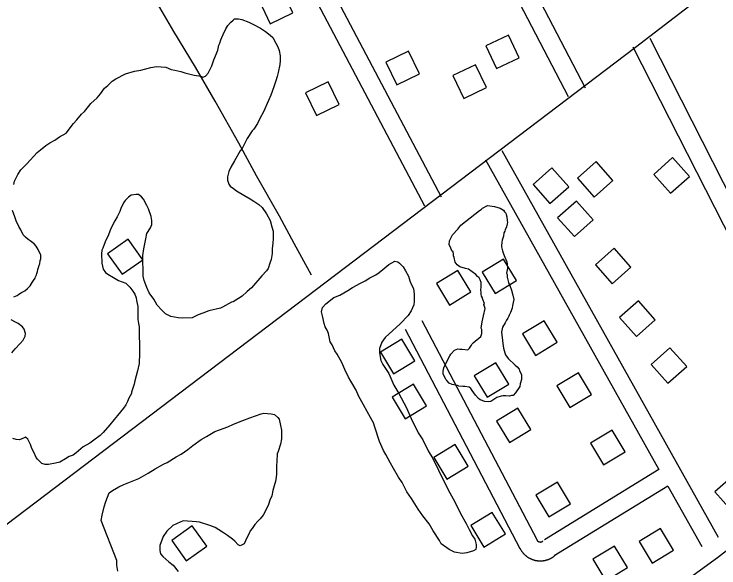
# Model space of a CAD drawing. Extents: x 3540316 to 3578335, y 553172 to 578787.
# Drawn here: x 3552683 to 3553803, y 572059 to 572939 of the extents above; entities that cross this region are included whole.
import ezdxf

# ---------------------------------------------------------------- set-up
doc = ezdxf.new("R2010")
doc.units = 0
for name, color, linetype in [('V-BLDG-OTLN', 7, 'Continuous'), ('V-ROAD-CNTR', 7, 'Continuous'), ('V-SITE-VEGE', 7, 'Continuous'), ('V-TOPO-SHOR', 7, 'Continuous')]:
    doc.layers.add(name, color=color, linetype=linetype)

msp = doc.modelspace()

# ---------------------------------------------------------------- linework, layer by layer
at = {"layer": 'V-BLDG-OTLN'}
for points in [[(3553126, 572940.4), (3553108.7, 572976.5), (3553072.6, 572959.2), (3553089.9, 572923.1)], [(3553485.7, 572869.2), (3553468.4, 572905.3), (3553432.3, 572888), (3553449.6, 572851.9)], [(3553327, 572843.6), (3553309.7, 572879.7), (3553273.7, 572862.4), (3553291, 572826.3)], [(3553433.3, 572822), (3553416, 572858.1), (3553380, 572840.8), (3553397.3, 572804.7)], [(3553199.3, 572795), (3553182, 572831), (3553145.9, 572813.7), (3553163.2, 572777.7)], [(3553726, 572654.1), (3553755.9, 572680.7), (3553729.3, 572710.6), (3553699.4, 572684)], [(3553604.5, 572647.8), (3553634.4, 572674.4), (3553607.9, 572704.3), (3553577.9, 572677.8)], [(3553534.2, 572637.7), (3553564.1, 572664.2), (3553537.6, 572694.1), (3553507.7, 572667.6)], [(3553573.1, 572585), (3553603.1, 572611.5), (3553576.5, 572641.4), (3553546.6, 572614.9)], [(3552854.4, 572525.2), (3552887.2, 572548.2), (3552864.2, 572580.9), (3552831.4, 572557.9)], [(3553633.2, 572510.3), (3553663.1, 572536.8), (3553636.6, 572566.7), (3553606.6, 572540.2)], [(3553481.4, 572515.3), (3553460.6, 572549.5), (3553426.4, 572528.8), (3553447.1, 572494.6)], [(3553408.9, 572497.1), (3553388.2, 572531.3), (3553354, 572510.6), (3553374.7, 572476.3)], [(3553671.7, 572426.6), (3553701.6, 572453.1), (3553675, 572483.1), (3553645.1, 572456.5)], [(3553545.7, 572417.2), (3553525, 572451.4), (3553490.8, 572430.7), (3553511.5, 572396.4)], [(3553319.9, 572387.8), (3553299.2, 572422.1), (3553265, 572401.3), (3553285.7, 572367.1)], [(3553721.6, 572352.1), (3553751.6, 572378.6), (3553725, 572408.6), (3553695.1, 572382)], [(3553468.9, 572350.6), (3553448.2, 572384.8), (3553414, 572364.1), (3553434.7, 572329.9)], [(3553600.4, 572334.5), (3553579.7, 572368.8), (3553545.5, 572348), (3553566.2, 572313.8)], [(3553338.4, 572316.5), (3553317.7, 572350.7), (3553283.5, 572330), (3553304.2, 572295.8)], [(3553504.2, 572278.5), (3553483.5, 572312.7), (3553449.3, 572292), (3553470, 572257.8)], [(3553653.7, 572243.4), (3553633, 572277.6), (3553598.8, 572256.9), (3553619.5, 572222.7)], [(3553404.6, 572220.5), (3553383.9, 572254.7), (3553349.7, 572234), (3553370.4, 572199.8)], [(3553823, 572149.8), (3553853, 572176.4), (3553826.4, 572206.3), (3553796.5, 572179.8)], [(3553566.8, 572160.8), (3553546.1, 572195.1), (3553511.9, 572174.4), (3553532.6, 572140.1)], [(3553463.6, 572112.7), (3553442.8, 572146.9), (3553408.6, 572126.2), (3553429.3, 572091.9)], [(3552956.5, 572070), (3552989.1, 572093.2), (3552965.9, 572125.8), (3552933.3, 572102.6)], [(3553730.9, 572087.1), (3553710.2, 572121.3), (3553676, 572100.6), (3553696.7, 572066.4)], [(3553657.6, 572059.2), (3553636.9, 572093.4), (3553602.7, 572072.7), (3553623.4, 572038.5)]]:
    msp.add_lwpolyline(points, close=True, dxfattribs=at)
at = {"layer": 'V-ROAD-CNTR'}
for points in [[(3555175.2, 574036.2), (3554334.4, 573395.6), (3553670.5, 572885.3)], [(3553176.4, 573615.4), (3553590.1, 572821.2)], [(3553149.8, 573601.6), (3553563.5, 572807.4)], [(3552972, 573385.8), (3553361.4, 572648.1)], [(3552945.5, 573371.8), (3553334.9, 572634.1)], [(3553693, 572900.2), (3553859.4, 572573)], [(3553670.5, 572885.3), (3552131.4, 571719), (3551152.6, 570981.2), (3550654.5, 570600.3), (3550225.2, 570271.6), (3549319.5, 569596.6)], [(3553666.3, 572886.6), (3553911.2, 572405.1)], [(3553458.1, 572721.7), (3553801.7, 572107.4)], [(3553431.9, 572707.1), (3553707.1, 572215.1)], [(3553330.6, 572451.9), (3553513.3, 572103.7)], [(3553304.1, 572438), (3553486.7, 572089.7)], [(3553707.1, 572215.1), (3553525.6, 572103.5)], [(3553721.8, 572188.9), (3553541.3, 572077.9)], [(3553721.8, 572188.9), (3553775.6, 572092.8)], [(3553513.4, 572103.5), (3553513.5, 572103.3), (3553513.5, 572103.2), (3553513.6, 572103), (3553513.7, 572103), (3553513.7, 572102.9), (3553513.7, 572102.8), (3553513.8, 572102.7), (3553513.9, 572102.6), (3553513.9, 572102.5), (3553514, 572102.5), (3553514, 572102.4), (3553514.1, 572102.3), (3553514.2, 572102.2), (3553514.2, 572102.1), (3553514.3, 572102), (3553514.4, 572102), (3553514.5, 572101.9), (3553514.5, 572101.8), (3553514.6, 572101.7), (3553514.7, 572101.6), (3553514.8, 572101.6), (3553514.8, 572101.5), (3553515, 572101.4), (3553515, 572101.3), (3553515.1, 572101.3), (3553515.2, 572101.2), (3553515.3, 572101.2), (3553515.4, 572101.1), (3553515.5, 572101), (3553515.5, 572101), (3553515.6, 572100.9), (3553515.7, 572100.8), (3553515.8, 572100.8), (3553515.9, 572100.7), (3553516, 572100.7), (3553516.1, 572100.7), (3553516.2, 572100.6), (3553516.3, 572100.5), (3553516.4, 572100.5), (3553516.5, 572100.5), (3553516.6, 572100.4), (3553516.7, 572100.4), (3553516.8, 572100.3), (3553516.9, 572100.3), (3553517, 572100.3), (3553517, 572100.2), (3553517.2, 572100.2), (3553517.3, 572100.2), (3553517.4, 572100.1), (3553517.5, 572100.1), (3553517.6, 572100.1), (3553517.7, 572100.1), (3553517.8, 572100.1), (3553517.9, 572100), (3553518, 572100), (3553518.1, 572100), (3553518.2, 572100), (3553518.3, 572100), (3553518.4, 572100), (3553518.6, 572100), (3553518.6, 572100), (3553518.7, 572099.9), (3553518.9, 572099.9), (3553518.9, 572099.9), (3553519.1, 572099.9), (3553519.2, 572100), (3553519.3, 572100), (3553519.4, 572100), (3553519.5, 572100), (3553519.6, 572100), (3553519.8, 572100), (3553519.8, 572100), (3553519.9, 572100), (3553520.1, 572100), (3553520.2, 572100.1), (3553520.2, 572100.1), (3553520.3, 572100.1), (3553520.5, 572100.1), (3553520.6, 572100.2), (3553520.6, 572100.2), (3553520.8, 572100.2), (3553520.9, 572100.3), (3553521, 572100.3), (3553521.1, 572100.3), (3553521.2, 572100.4), (3553521.3, 572100.4), (3553521.4, 572100.4), (3553521.5, 572100.5), (3553521.6, 572100.5), (3553521.7, 572100.6), (3553521.7, 572100.6), (3553521.8, 572100.7), (3553522, 572100.7), (3553522.1, 572100.8), (3553522.1, 572100.8), (3553522.2, 572100.9), (3553522.3, 572101), (3553522.4, 572101), (3553522.5, 572101.1), (3553522.6, 572101.1)], [(3553522.6, 572101.1), (3553522.6, 572101.2), (3553522.8, 572101.3), (3553522.8, 572101.3), (3553522.9, 572101.4), (3553523, 572101.5), (3553523.1, 572101.5), (3553523.2, 572101.7)], [(3553486.6, 572089.9), (3553486.8, 572089.5), (3553487.1, 572088.9), (3553487.4, 572088.4), (3553487.7, 572087.9), (3553488.1, 572087.3), (3553488.4, 572086.7), (3553488.7, 572086.3), (3553489.1, 572085.7), (3553489.4, 572085.2), (3553489.8, 572084.7), (3553490.2, 572084.2), (3553490.6, 572083.7), (3553491, 572083.2), (3553491.4, 572082.7), (3553491.8, 572082.3), (3553492.2, 572081.8), (3553492.6, 572081.3), (3553493.1, 572080.8), (3553493.5, 572080.4), (3553494, 572080), (3553494.4, 572079.5), (3553494.9, 572079.1), (3553495.3, 572078.7), (3553495.8, 572078.3), (3553496.4, 572077.9), (3553496.8, 572077.5), (3553497.4, 572077.1), (3553497.8, 572076.8), (3553498.3, 572076.4), (3553498.9, 572076), (3553499.4, 572075.7), (3553499.9, 572075.4), (3553500.5, 572075), (3553501, 572074.7), (3553501.6, 572074.4), (3553502.2, 572074.1), (3553502.7, 572073.8), (3553503.2, 572073.5), (3553503.9, 572073.2), (3553504.4, 572073), (3553505, 572072.7), (3553505.6, 572072.5), (3553506.2, 572072.3), (3553506.7, 572072.1), (3553507.3, 572071.9), (3553508, 572071.6), (3553508.6, 572071.5), (3553509.1, 572071.3), (3553509.8, 572071.1), (3553510.4, 572071), (3553511, 572070.8), (3553511.6, 572070.7), (3553512.3, 572070.6), (3553512.8, 572070.5), (3553513.4, 572070.4), (3553514.1, 572070.3), (3553514.7, 572070.2), (3553515.4, 572070.1), (3553516, 572070.1), (3553516.6, 572070), (3553517.3, 572070), (3553517.9, 572070), (3553518.5, 572069.9), (3553519.2, 572069.9), (3553519.8, 572070), (3553520.4, 572070), (3553521, 572070), (3553521.6, 572070), (3553522.3, 572070.1), (3553522.9, 572070.2), (3553523.5, 572070.2), (3553524.2, 572070.3), (3553524.8, 572070.4), (3553525.4, 572070.5), (3553526, 572070.6), (3553526.7, 572070.8), (3553527.3, 572070.9), (3553527.8, 572071.1), (3553528.5, 572071.2), (3553529.1, 572071.4), (3553529.7, 572071.6), (3553530.3, 572071.8), (3553530.9, 572072), (3553531.5, 572072.2), (3553532.1, 572072.4), (3553532.7, 572072.6), (3553533.2, 572072.9), (3553533.8, 572073.1), (3553534.4, 572073.4), (3553535, 572073.7), (3553535.5, 572074), (3553536.1, 572074.3), (3553536.6, 572074.6), (3553537.2, 572074.9), (3553537.7, 572075.2), (3553538.3, 572075.5), (3553538.8, 572075.9), (3553539.3, 572076.2), (3553539.8, 572076.6), (3553540.4, 572077)], [(3553540.4, 572077), (3553540.9, 572077.4), (3553541.3, 572077.7), (3553541.8, 572078.1), (3553542.3, 572078.5), (3553542.8, 572078.9), (3553543.3, 572079.4), (3553543.7, 572079.7)]]:
    msp.add_lwpolyline(points, dxfattribs=at)
at = {"layer": 'V-SITE-VEGE'}
for points in [[(3552682.7, 572668.1), (3552683.7, 572673.1), (3552689, 572683.5), (3552693.8, 572691.2), (3552703, 572700.7), (3552719.6, 572718.9), (3552725, 572722.8), (3552733.1, 572730), (3552739.6, 572733.9), (3552747.7, 572738.4), (3552754.8, 572743.4), (3552765.6, 572749.6), (3552777.4, 572764.5), (3552782.8, 572770.6), (3552789.8, 572779.4), (3552794.6, 572783.9), (3552801, 572791.6), (3552804.8, 572796.6), (3552815.1, 572805.5), (3552820.4, 572812.1), (3552826.8, 572820.9), (3552831.7, 572825.3), (3552838.7, 572832), (3552844.7, 572835.9), (3552859.8, 572843.8), (3552874, 572847.8), (3552884.3, 572849.6), (3552900.1, 572853.6), (3552909.4, 572855.4), (3552924.1, 572854), (3552932.4, 572850.8), (3552938.4, 572849.3), (3552947.7, 572847.2), (3552954.3, 572845.1), (3552969.1, 572841.5), (3552976.7, 572840.5), (3552979.5, 572840), (3552982.8, 572838.4), (3552987.1, 572840.1), (3552991.4, 572844.5), (3552997.3, 572856.6), (3553000.4, 572866), (3553004.6, 572875.9), (3553006.7, 572881.3), (3553008.3, 572889), (3553009.9, 572892.3), (3553011.4, 572897.8), (3553013, 572901.6), (3553015.1, 572906), (3553019.4, 572915.4), (3553022.6, 572920.3), (3553026.9, 572925.3), (3553031.2, 572928.7), (3553033.3, 572930.9), (3553039.3, 572931)], [(3553039.3, 572931), (3553044.8, 572929.9), (3553055.8, 572925.7), (3553063.5, 572922), (3553074.5, 572916.2), (3553082.2, 572910.8), (3553090, 572904.9), (3553093.8, 572901.2), (3553098.9, 572892.5), (3553101.7, 572886.5), (3553104, 572880.5), (3553105.7, 572872.4), (3553105.8, 572864.2), (3553105.4, 572858.7), (3553102.3, 572845.6), (3553100.7, 572839.5), (3553098.6, 572832.4), (3553095.5, 572823.1), (3553090.8, 572809.9), (3553087.1, 572801.1), (3553079.1, 572783.5), (3553073.3, 572772.5), (3553069.6, 572764.8), (3553063.7, 572755.5), (3553061, 572753.2), (3553053.5, 572741.1), (3553049.8, 572734.5), (3553045.5, 572725.2), (3553042.3, 572721.3), (3553033.3, 572705.3), (3553027.4, 572695.4), (3553024.2, 572688.3), (3553022.2, 572680.1), (3553022.2, 572674.6), (3553024, 572668.6), (3553026.2, 572665.4), (3553031.7, 572661.6), (3553036.1, 572657.9), (3553048.2, 572650.9), (3553058.1, 572645.1), (3553063.7, 572641.3), (3553071.9, 572636), (3553076.9, 572631.2), (3553084.1, 572621.4), (3553089.8, 572610.6), (3553092.6, 572600.8), (3553094.4, 572593.7), (3553094.5, 572582.3), (3553094.1, 572574.6), (3553093.1, 572565.8), (3553092.7, 572558.2), (3553091.2, 572548.9), (3553089.1, 572542.9), (3553086.5, 572534.6), (3553083.8, 572530.8), (3553076.3, 572523), (3553060.2, 572503.7), (3553053.1, 572498.1), (3553045.1, 572490.4), (3553039.6, 572487), (3553031, 572481.4), (3553028.3, 572480.8), (3553014.2, 572473), (3553010.9, 572471.3), (3552992.4, 572467.2), (3552982.6, 572463.3), (3552975.6, 572461), (3552965.8, 572455.9), (3552950.5, 572455.7), (3552943.4, 572456.1), (3552931.9, 572458.2), (3552923.7, 572462.4), (3552917, 572468.9), (3552910.4, 572476.4), (3552904.8, 572485.6), (3552897.5, 572495.9), (3552893.6, 572504), (3552889.6, 572515.5), (3552887.9, 572522.5), (3552887.4, 572555.3), (3552888.9, 572565.7), (3552892, 572581.6), (3552894, 572589.8), (3552899.9, 572599.1), (3552902, 572604.1), (3552901.9, 572610.6), (3552900.7, 572617.2), (3552896.7, 572629.1), (3552893.9, 572634.6)], [(3552893.9, 572634.6), (3552888.3, 572644.3), (3552885.5, 572648.1), (3552880.6, 572651.8), (3552876.8, 572651.8), (3552869.1, 572651.1), (3552864.8, 572647.8), (3552859.4, 572642.3), (3552856.7, 572638.9), (3552855.7, 572636.2), (3552853, 572631.2), (3552850.9, 572625.2), (3552846.7, 572616.4), (3552842.9, 572610.4), (3552836.6, 572598.2), (3552832.9, 572587.8), (3552827.6, 572576.8), (3552823.9, 572566.9), (3552822.3, 572563.6), (3552821.8, 572557.6), (3552822.1, 572542.9), (3552824.4, 572533.1), (3552828.3, 572528.2), (3552831.6, 572525.5), (3552840.9, 572520.2), (3552848.7, 572515.4), (3552860.2, 572511.2), (3552866.8, 572504.8), (3552871.8, 572498.3), (3552874.6, 572493.4), (3552876.9, 572488), (3552877.5, 572483.6), (3552879.3, 572474.3), (3552879.6, 572453.6), (3552880.8, 572447.1), (3552881.4, 572441.6), (3552882, 572400.1), (3552881.7, 572383.7), (3552879.1, 572371.7), (3552875, 572355.8), (3552873.9, 572350.9), (3552869.7, 572338.2), (3552869.2, 572336), (3552865, 572328.3), (3552862.9, 572322.9), (3552860.2, 572317.9), (3552856.5, 572312.4), (3552847.3, 572300.8), (3552842, 572294.7), (3552835, 572285.9), (3552824.2, 572273.7), (3552819.9, 572269.3), (3552809.7, 572261.5), (3552803.2, 572257), (3552792.9, 572250.9), (3552781.6, 572241.4), (3552776.7, 572238.1), (3552770.2, 572235.8), (3552764.8, 572231.9), (3552755.6, 572226.9), (3552748.5, 572225.1), (3552737.6, 572223.3), (3552732.1, 572223.2), (3552727.2, 572224.8), (3552723.9, 572228), (3552720, 572231.3), (3552717.8, 572234), (3552714.4, 572242.7), (3552711, 572248.6), (3552708.7, 572254.6), (3552704.8, 572263.3), (3552700.9, 572266.5), (3552698.8, 572265.4), (3552691.7, 572262.5), (3552686.2, 572263), (3552680.8, 572264.6)], [(3553392.9, 572603.1), (3553422.5, 572626.6), (3553425.2, 572628), (3553427.2, 572630.1), (3553435.3, 572634.3), (3553442.8, 572633.7), (3553446.2, 572633.1), (3553455.1, 572630.5), (3553460.6, 572627.2), (3553462, 572624.5), (3553464.1, 572622.5), (3553464.8, 572620.4), (3553465.6, 572616.4), (3553466.3, 572610.9), (3553467, 572607.5), (3553466.4, 572605.5), (3553465.1, 572600.7), (3553463.1, 572595.9), (3553462.5, 572593.8), (3553461.1, 572591.1), (3553460.5, 572585.7), (3553458.6, 572579.5), (3553458, 572576.1), (3553457.3, 572570.6), (3553457.4, 572568.6), (3553458.8, 572562.5), (3553460.3, 572557.7), (3553462.4, 572552.3), (3553465.9, 572544.9), (3553466.6, 572541.5), (3553466.7, 572534.7), (3553465.5, 572527.2), (3553466.2, 572525.1), (3553466.2, 572520.4), (3553468.4, 572512.2), (3553470.5, 572507.5), (3553473.3, 572500), (3553475.5, 572491.9), (3553476.9, 572485.1), (3553475, 572475.6), (3553474.4, 572471.5), (3553471.8, 572464.6), (3553469.8, 572460.5), (3553469.2, 572458.5)], [(3552682.5, 572489.6), (3552685.2, 572490.7), (3552687.9, 572491.3), (3552690.6, 572493.5), (3552694.9, 572496.3), (3552699.8, 572499.1), (3552704.1, 572502.4), (3552708.4, 572506.9), (3552711.6, 572512.4), (3552713.8, 572515.1), (3552716.5, 572519), (3552717, 572521.2), (3552718.6, 572524.5), (3552719.1, 572526.7), (3552720.1, 572529.4), (3552720.6, 572532.7), (3552721.7, 572536), (3552722.7, 572539.8), (3552723.8, 572542), (3552724.2, 572547), (3552725.3, 572549.7), (3552725.2, 572556.3), (3552723.5, 572560.1), (3552721.3, 572564.4), (3552717.9, 572569.8), (3552714.6, 572573.6), (3552708.5, 572578.4), (3552705.2, 572580.5), (3552700.8, 572584.3), (3552697.5, 572588.1), (3552693.5, 572595.7), (3552690.2, 572601.1), (3552686.2, 572610.3), (3552683.9, 572616.3), (3552680.5, 572626.6)], [(3553469.2, 572458.5), (3553467.2, 572455.7), (3553465.2, 572452.3), (3553463.2, 572448.2), (3553459.2, 572441.3), (3553457.3, 572433.1), (3553458.8, 572420.2), (3553459.6, 572415.4), (3553460.3, 572407.9), (3553462.5, 572400.5), (3553463.9, 572397.1), (3553468.1, 572391.7), (3553479.1, 572381), (3553482.5, 572378.3), (3553485.3, 572374.3), (3553486, 572372.2), (3553488.9, 572365.5), (3553489, 572358), (3553487, 572351.1), (3553486.4, 572347), (3553479.7, 572336.7), (3553475.7, 572332.6), (3553473, 572332.5), (3553470.3, 572331.8), (3553464.1, 572332.4), (3553460.1, 572332.4), (3553456.7, 572331.6), (3553449.9, 572329.5), (3553440.4, 572323.2), (3553437, 572322.5), (3553430.9, 572323.1), (3553423.4, 572325.7), (3553420.6, 572327.7), (3553415.8, 572333.1), (3553410.9, 572340.5), (3553408.8, 572343.9), (3553406.1, 572345.9), (3553399.2, 572347.2), (3553395.8, 572347.1), (3553389.7, 572347.7), (3553387.7, 572348.4), (3553378.8, 572350.3), (3553374, 572352.3), (3553370.5, 572356.3), (3553369.1, 572358.3), (3553364.9, 572367.1), (3553364.9, 572371.2), (3553365.5, 572376.6), (3553371.4, 572389), (3553375.4, 572395.8), (3553376.7, 572398.6), (3553382.8, 572404.8), (3553388.2, 572406.9), (3553390.9, 572406.3), (3553395, 572406.3), (3553403.9, 572405.1), (3553406.6, 572407.9), (3553409.9, 572412.7), (3553410.5, 572414.7), (3553412.6, 572416.1), (3553424.7, 572426.5), (3553426, 572431.3), (3553425.9, 572437.4), (3553425.2, 572439.4), (3553426.4, 572449.7), (3553429, 572459.2), (3553431.5, 572470.9), (3553430.1, 572474.2), (3553429.4, 572477), (3553430.1, 572479), (3553427.9, 572485.1), (3553427.2, 572487.8), (3553425.8, 572490.5), (3553425.1, 572493.9), (3553425, 572496.6), (3553424.3, 572500), (3553424.9, 572505.5), (3553424.8, 572512.3), (3553423.4, 572516.4), (3553422, 572519.7), (3553419.2, 572521.7), (3553416.5, 572525.1), (3553411, 572529.1), (3553404.8, 572533.1), (3553400, 572534.4), (3553391.1, 572537), (3553387, 572540.4), (3553383.5, 572544.4), (3553382, 572551.9), (3553381.3, 572554.6), (3553381.3, 572557.3), (3553380.6, 572560.7), (3553378.5, 572562.7), (3553376.4, 572568.1), (3553374.3, 572572.2), (3553374.9, 572578.3), (3553376.2, 572581.7), (3553379.5, 572587.9), (3553388.2, 572596.9), (3553390.9, 572601), (3553392.9, 572603.1)], [(3552679.4, 572400.5), (3552684.7, 572406.6), (3552692.8, 572415.5), (3552697.1, 572420.4), (3552700.3, 572427), (3552700.8, 572431.4), (3552699, 572437.9), (3552696.3, 572441.7), (3552689.6, 572447.1), (3552685.2, 572449.2), (3552678.1, 572452.9)], [(3552849.5, 572187.8), (3552857.1, 572191.2), (3552870.7, 572196.8), (3552881, 572200.8), (3552896.1, 572209.2), (3552907, 572216.4), (3552920.5, 572223.7), (3552925.9, 572226.5), (3552940.5, 572235.5), (3552948.1, 572239.4), (3552959, 572246.7), (3552967.1, 572253.3), (3552980, 572262.8), (3552988.7, 572267.8), (3553001.7, 572275.7), (3553009.3, 572278), (3553022.3, 572283.1), (3553031.6, 572287), (3553046.2, 572292.7), (3553057.6, 572297.2), (3553075.6, 572303.5), (3553079.9, 572304.6), (3553091.4, 572303.7), (3553096.9, 572302.7), (3553101.9, 572297.8), (3553104.1, 572295.2), (3553106.4, 572284.8), (3553107.6, 572277.7), (3553107.8, 572264.1), (3553106.3, 572255.3), (3553102.6, 572243.8), (3553101, 572240), (3553100.6, 572228.5), (3553099.7, 572220.8), (3553099.9, 572207.7), (3553099.4, 572202.8), (3553098.4, 572196.2), (3553097.3, 572192.9), (3553094.2, 572182), (3553092.2, 572173.2), (3553089, 572166.6), (3553086.9, 572159.5), (3553081.6, 572148.5), (3553078.4, 572142.4), (3553074.1, 572136.9), (3553070.3, 572133), (3553065.5, 572127.5), (3553061.2, 572121.4), (3553058, 572117.6), (3553056.4, 572113.7), (3553052.7, 572106.6), (3553048.5, 572097.2), (3553042, 572093.9), (3553039.2, 572095.5), (3553033.6, 572101.4), (3553029.8, 572104.6), (3553022.1, 572110.5), (3553013.8, 572115.8), (3553002.2, 572122.8), (3552994, 572125.9), (3552977.5, 572131.2), (3552972.6, 572132.2), (3552951.8, 572133.5), (3552942.1, 572129.6), (3552935, 572126.2), (3552925.8, 572117.3), (3552920, 572108.5), (3552914.7, 572094.2), (3552914.3, 572086.6), (3552915.4, 572081.1), (3552919.3, 572076.8), (3552928.7, 572068.2), (3552935.9, 572063.4), (3552943.7, 572053.1)], [(3552847.6, 572053.4), (3552846.3, 572063.2), (3552846.2, 572070.3), (3552821.3, 572133.9), (3552822.8, 572142.6), (3552825.9, 572155.8), (3552828.5, 572164.5), (3552833.8, 572178.3), (3552839.2, 572181.6), (3552849.5, 572187.8)]]:
    msp.add_lwpolyline(points, dxfattribs=at)
msp.add_lwpolyline([(3553230.2, 572331.9), (3553226.3, 572341.1), (3553217.9, 572355.7), (3553214, 572361.7), (3553208.3, 572374.2), (3553203.8, 572385), (3553196.5, 572398.6), (3553192.6, 572403.4), (3553188.1, 572413.2), (3553185.3, 572418.1), (3553182.4, 572431.1), (3553180.2, 572436.6), (3553177.3, 572442), (3553175.6, 572446.9), (3553172.7, 572459.4), (3553171.6, 572465.4), (3553173.1, 572472.5), (3553178.5, 572478.1), (3553190.9, 572488.1), (3553200.7, 572492), (3553213.1, 572499.3), (3553220.7, 572504.3), (3553233.2, 572511), (3553240.7, 572515), (3553248.3, 572519.5), (3553257.5, 572524.5), (3553263, 572527.9), (3553268.9, 572532.8), (3553278.6, 572540.6), (3553287.8, 572546.2), (3553292.7, 572545.2), (3553295.5, 572543.1), (3553301, 572537.1), (3553305, 572530.6), (3553309.4, 572522.5), (3553311.7, 572514.9), (3553314.6, 572508.4), (3553317.4, 572502.4), (3553318.6, 572493.7), (3553318.8, 572482.2), (3553318.3, 572476.8), (3553314, 572467.4), (3553309.2, 572459.7), (3553296.3, 572446.4), (3553272.6, 572424.8), (3553267.2, 572417.6), (3553263.6, 572407.2), (3553263.7, 572400.6), (3553265.5, 572388.1), (3553268.8, 572382.1), (3553278.3, 572367.5), (3553286.2, 572349.1), (3553294.1, 572336.1), (3553305.8, 572314.4), (3553313.8, 572295.9), (3553325, 572273.2), (3553332.2, 572262.3), (3553340.7, 572245), (3553348, 572232.5), (3553357.5, 572214.1), (3553372.7, 572182.7), (3553380.5, 572168.6), (3553390.1, 572150.1), (3553392.3, 572145.2), (3553401.3, 572129.5), (3553405.8, 572119.8), (3553411.4, 572109.5), (3553414.8, 572104.6), (3553417.1, 572095.9), (3553417.1, 572092.1), (3553416.6, 572088.3), (3553412.8, 572086), (3553402.5, 572082.6), (3553394.9, 572081.9), (3553382.8, 572084), (3553374, 572088.2), (3553361.4, 572097.3), (3553358.6, 572102.2), (3553349, 572117.9), (3553342.3, 572128.7), (3553332.3, 572141.7), (3553325.1, 572151.9), (3553314.5, 572169.3), (3553307.2, 572179.5), (3553299.4, 572194.7), (3553293.8, 572202.8), (3553285.9, 572216.9), (3553280.9, 572225), (3553273.6, 572239.1), (3553269.7, 572245.1), (3553263.5, 572259.7), (3553256.1, 572282.6), (3553253.8, 572289.1), (3553252.1, 572292.9)], close=True, dxfattribs=at)
at = {"layer": 'V-TOPO-SHOR'}
for points in [[(3553155.3, 572523.7), (3553128.1, 572573.9), (3553104.4, 572617.6), (3553068.2, 572681.6), (3553040, 572733.4), (3553002.2, 572800.4), (3552971.1, 572854.4), (3552936.8, 572911), (3552910.6, 572955.4), (3552878.5, 573013.6), (3552841, 573080.9), (3552799.2, 573155), (3552772.3, 573200.6), (3552753.6, 573229.4)], [(3555205.5, 573077.5), (3555087.3, 572993.7), (3554934.5, 572880.5), (3554812.2, 572791.3), (3554695.7, 572711), (3554586.2, 572632.1), (3554462, 572548.8), (3554344.5, 572458.5), (3554200.4, 572357.8), (3554108.4, 572299.1), (3553991.4, 572211.2), (3553876, 572133.3), (3553800.6, 572075), (3553682.3, 571988.8), (3553589.2, 571927.2), (3553480.9, 571847.1), (3553420, 571810.7)]]:
    msp.add_lwpolyline(points, dxfattribs=at)

doc.saveas('drawing.dxf')
